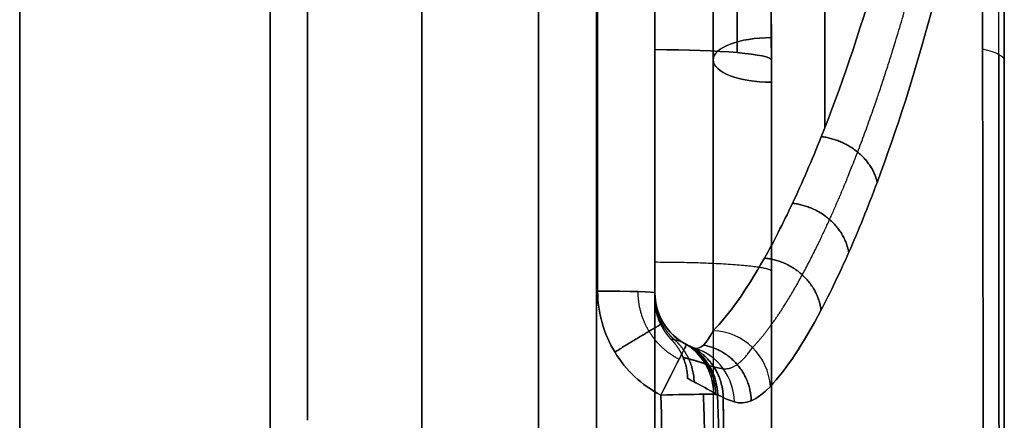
# Model space of a CAD drawing. Header units: millimetres. Extents: x -105 to 152, y -114 to 65.
# Tile 325 of 329: x 143.62 to 152.08, y 14.4 to 17.85. Entities that reach past the tile are written whole.
import ezdxf

# ---------------------------------------------------------------- set-up
doc = ezdxf.new("R2010")
doc.units = ezdxf.units.MM
doc.layers.add('Layer 01', color=18, linetype='Continuous', true_color=0x000000)

# ---------------------------------------------------------------- blocks, each defined once
blk = doc.blocks.new('Block 02')
at = {"layer": 'Layer 01'}
for p, q in [((143.6228, -35.6503), (143.6228, 35.6503)), ((149.076, 27.4015, -27.8579), (149.076, 15.5228, -27.8579)), ((149.076, 27.4015, 27.8579), (149.076, 15.5228, 27.8579)), ((147.076, 24.7672, 24.1712), (147.076, 14, 24.1712)), ((147.076, 24.7672, -24.1712), (147.076, 14, -24.1712)), ((149.576, 17.5, 7.2487), (149.576, 5.5433, 2.2961)), ((149.576, 17.5, -7.2487), (149.576, 5.5433, -2.2961)), ((150.076, 17.5, 11.2226), (150.076, 4.6168, 11.2226)), ((150.076, 17.5), (150.076, 6.4997)), ((150.076, 17.5, -6.7075), (150.076, 6.1785, -2.018)), ((150.076, 17.5, -11.2226), (150.076, 4.6168, -11.2226)), ((152.076, 17.5), (152.076, -17.5))]:
    blk.add_line(p, q, dxfattribs=at)
at = {"layer": 'Layer 01', "extrusion": (0, 0, -1)}
for centre, radius, start, end in [((-66.201, 17.5), 85.875, 165.372911, 180), ((-66.201, 17.5), 83.875, 168.102245, 180), ((-66.201, 17.5, 12.0082), 83.875, 173.025107, 180), ((-66.201, 17.5, -12.0082), 83.875, 173.025107, 180), ((-149.576, 15.5, 29.2587), 0.5, 294.16247, 0), ((-149.576, 15.5, 38.8634), 0.5, 298.40573, 0), ((-149.576, 15.5, -29.2587), 0.5, 294.16248, 0), ((-149.576, 15.5, -38.8634), 0.5, 298.40573, 0)]:
    blk.add_arc(centre, radius, start, end, dxfattribs=at)
at = {"layer": 'Layer 01', "extrusion": (-1, 2.33222e-16, 5.64488e-16)}
for centre, radius, start, end in [((0, 0, -145.7725), 35.6127, 90, 270), ((0, 0, -147.076), 34.6073, 113.86225, 151.16001)]:
    blk.add_arc(centre, radius, start, end, dxfattribs=at)
at = {"layer": 'Layer 01', "extrusion": (1, 2.16783e-31, -3.98619e-16)}
blk.add_arc((0, 0, 143.6228), 35.6503, 270, 90, dxfattribs=at)
at = {"layer": 'Layer 01', "extrusion": (-1, -4.15248e-14, 4.52987e-14)}
blk.add_arc((0, 0, -146.0935), 35.6071, 208.83999, 246.13775, dxfattribs=at)
at = {"layer": 'Layer 01', "extrusion": (-1, -3.29736e-14, -4.15115e-14)}
blk.add_arc((0, 0, -146.0935), 35.6071, 113.86225, 151.16001, dxfattribs=at)
at = {"layer": 'Layer 01', "extrusion": (1, 5.98603e-15, 8.39475e-14)}
blk.add_arc((0, -181.3591, 148.076), 199.3591, 81.203107, 85.993218, dxfattribs=at)
at = {"layer": 'Layer 01', "extrusion": (1, -8.75445e-16, 7.80251e-15)}
blk.add_arc((0, 181.3591, 148.076), 199.3591, 274.006782, 278.796893, dxfattribs=at)
at = {"layer": 'Layer 01', "extrusion": (-1, 2.33222e-16, 0)}
for centre, radius, start, end in [((0, -181.3591, -148.076), 199.3591, 94.006782, 98.796893), ((0, 181.3591, -147.076), 200.3591, 261.297549, 265.993218)]:
    blk.add_arc(centre, radius, start, end, dxfattribs=at)
at = {"layer": 'Layer 01', "extrusion": (1, 5.13835e-15, 7.74247e-14)}
blk.add_arc((0, -181.3591, 147.076), 200.3591, 81.297549, 85.993218, dxfattribs=at)
at = {"layer": 'Layer 01', "extrusion": (-1, -8.38947e-16, 7.53324e-15)}
blk.add_arc((0, 181.3591, -147.076), 200.3591, 261.297549, 265.993218, dxfattribs=at)
at = {"layer": 'Layer 01', "extrusion": (-1, -3.63578e-15, -7.76699e-15)}
blk.add_arc((0, 0, -147.076), 34.6073, 113.86225, 151.16001, dxfattribs=at)
at = {"layer": 'Layer 01', "extrusion": (-1, -4.80047e-15, 3.33636e-15)}
blk.add_arc((0, 0, -147.076), 34.6073, 208.83999, 246.13775, dxfattribs=at)
at = {"layer": 'Layer 01', "extrusion": (1, 5.90036e-15, -5.23923e-15)}
blk.add_arc((25, -28.5163, 149.076), 9.5, 96.79297, 180, dxfattribs=at)
at = {"layer": 'Layer 01', "extrusion": (1, -5.48618e-15, 4.16727e-15)}
blk.add_arc((25, 28.5163, 149.076), 9.5, 180, 263.20703, dxfattribs=at)
at = {"layer": 'Layer 01', "extrusion": (-1, -8.40592e-15, 1.95866e-15)}
blk.add_arc((-25, -28.5163, -149.576), 10, 10.71506, 83.20703, dxfattribs=at)
at = {"layer": 'Layer 01', "extrusion": (-1, 7.93124e-15, 1.45032e-15)}
blk.add_arc((-25, 28.5163, -149.576), 10, 276.79297, 349.28494, dxfattribs=at)
at = {"layer": 'Layer 01', "extrusion": (-1, 0, 0)}
for centre, radius, start, end in [((-25, -28.5163, -150.5355), 10, 36.09521, 83.20703), ((-25, 28.5163, -150.5355), 10, 276.79297, 323.90466), ((-12, 84.75, -149.076), 123.8135, 267.931973, 268.380129)]:
    blk.add_arc(centre, radius, start, end, dxfattribs=at)
at = {"layer": 'Layer 01', "extrusion": (-1, 1.11104e-14, -1.24931e-13)}
blk.add_arc((-12, 84.75, -148.5848), 124.3135, 264.794876, 268.380129, dxfattribs=at)
at = {"layer": 'Layer 01', "extrusion": (-1, 2.39714e-13, 4.08142e-12)}
blk.add_arc((-12, -84.75, -148.5848), 124.3135, 91.619871, 95.205124, dxfattribs=at)
at = {"layer": 'Layer 01', "extrusion": (-1, -7.42848e-17, 1.24577e-15)}
blk.add_arc((-12, 84.75, -149.076), 123.8135, 264.794876, 268.380129, dxfattribs=at)
at = {"layer": 'Layer 01', "extrusion": (-1, 1.47619e-14, 2.47559e-13)}
blk.add_arc((-12, -84.75, -149.076), 123.8135, 91.619871, 95.205124, dxfattribs=at)
at = {"layer": 'Layer 01', "extrusion": (-4.31489e-16, -0.92388, -0.382683)}
blk.add_arc((150.076, 0, -18.9419), 0.5, 90, 270, dxfattribs=at)
at = {"layer": 'Layer 01', "extrusion": (-7.8434e-19, -0.92388, 0.382683)}
blk.add_arc((150.076, 0, -18.9419), 0.5, 90.02501, 270, dxfattribs=at)
at = {"layer": 'Layer 01', "extrusion": (0, -0.996101, 0.088224)}
blk.add_arc((149.076, 17.7072, -16.0002), 1, 0, 90, dxfattribs=at)
at = {"layer": 'Layer 01', "extrusion": (1, -6.04609e-14, -8.60401e-13)}
blk.add_arc((0, -181.3591, 149.076), 199.3591, 84.938565, 85.993218, dxfattribs=at)
at = {"layer": 'Layer 01', "extrusion": (3.84415e-15, -0.996101, -0.088224)}
blk.add_arc((149.076, -17.7072, -16.0002), 1, 270, 0, dxfattribs=at)
at = {"layer": 'Layer 01', "extrusion": (1, 1.70558e-15, -2.15078e-14)}
blk.add_arc((0, 181.3591, 149.076), 199.3591, 274.006782, 275.061435, dxfattribs=at)
at = {"layer": 'Layer 01', "extrusion": (-1.57907e-13, 0.995913, -0.090323)}
blk.add_arc((-149.076, 20.1927, 15.7405), 3, 159.66216, 180, dxfattribs=at)
at = {"layer": 'Layer 01', "extrusion": (8.91936e-14, -0.995913, -0.090323)}
blk.add_arc((149.076, -20.1927, -15.7405), 3, 339.66216, 360, dxfattribs=at)
at = {"layer": 'Layer 01', "extrusion": (-1, 7.23259e-14, 8.13577e-13)}
blk.add_arc((0, -181.3591, -150.076), 198.3591, 94.006782, 95.061435, dxfattribs=at)
at = {"layer": 'Layer 01', "extrusion": (-1, 2.33223e-15, -2.94099e-14)}
blk.add_arc((0, 181.3591, -150.076), 198.3591, 264.938565, 265.993218, dxfattribs=at)
at = {"layer": 'Layer 01', "extrusion": (3.60523e-15, -0.9996, -0.028268)}
blk.add_arc((148.576, -39.4366, -14.3909), 0.5, 271, 0, dxfattribs=at)
at = {"layer": 'Layer 01', "extrusion": (-1.83616e-16, -0.9996, 0.028268)}
blk.add_arc((148.576, 39.4366, -14.3909), 0.5, 0, 89, dxfattribs=at)
at = {"layer": 'Layer 01'}
for centre, end in [((149.576, 15.5, -28.5163), 251.7933), ((149.576, 15.5, -30.0012), 240.45412), ((149.576, 15.5, -38.6992), 240.45412), ((149.576, 15.5, 28.5163), 251.7933)]:
    blk.add_arc(centre, 0.5, 180, end, dxfattribs=at)
at = {"layer": 'Layer 01', "extrusion": (6.24439e-15, -4.52926e-15, -1)}
blk.add_arc((-149.576, 15.5, -30.0012), 0.5, 299.54588, 360, dxfattribs=at)
at = {"layer": 'Layer 01', "extrusion": (2.91943e-14, 6.74915e-16, -1)}
blk.add_arc((-149.576, 15.5, -38.6992), 0.5, 299.54588, 0, dxfattribs=at)
at = {"layer": 'Layer 01', "extrusion": (-0.174846, -0.183061, 0.967428)}
blk.add_arc((98.024, 116.943, -3.1418), 0.5, 46.13951, 132.73833, dxfattribs=at)
at = {"layer": 'Layer 01', "extrusion": (0.174846, 0.183061, 0.967428)}
blk.add_arc((-98.024, -116.943, 3.1418), 0.5, 226.13951, 312.73833, dxfattribs=at)
at = {"layer": 'Layer 01', "extrusion": (0.889048, -0.457777, 0.005866)}
blk.add_arc((81.2541, -39.7643, 125.6558), 0.5, 271.53206, 0, dxfattribs=at)
at = {"layer": 'Layer 01', "extrusion": (0.889048, -0.457777, -0.005866)}
blk.add_arc((81.2541, 39.7643, 125.6558), 0.5, 360, 88.46794, dxfattribs=at)
at = {"layer": 'Layer 01', "extrusion": (0.103313, -0.058561, 0.992923)}
for centre, end in [((86.2434, -117.0195, 52.9708), 0), ((86.2434, -125.178, -15.2434), 360)]:
    blk.add_arc(centre, 0.5, 300.84926, end, dxfattribs=at)
at = {"layer": 'Layer 01', "extrusion": (-0.103313, 0.058561, 0.992923)}
for centre in [(-86.2434, 125.178, 15.2434), (-86.2434, 117.0195, -52.9708)]:
    blk.add_arc(centre, 0.5, 120.84926, 180, dxfattribs=at)
at = {"layer": 'Layer 01', "extrusion": (0.110948, -0.057128, 0.992183)}
blk.add_arc((81.2541, -120.0327, 54.4311), 0.5, 298.53707, 360, dxfattribs=at)
at = {"layer": 'Layer 01', "extrusion": (0.110948, -0.057128, -0.992183)}
blk.add_arc((81.2541, 120.0327, 54.4311), 0.5, 0, 61.46293, dxfattribs=at)
at = {"layer": 'Layer 01', "extrusion": (-0.137826, 0.045333, 0.989419)}
blk.add_arc((-60.4584, 139.9298, 8.3017), 0.5, 109.49455, 180, dxfattribs=at)
at = {"layer": 'Layer 01', "extrusion": (0.137826, -0.045333, 0.989419)}
blk.add_arc((60.4584, -139.9298, -8.3017), 0.5, 289.49455, 360, dxfattribs=at)
at = {"layer": 'Layer 01', "extrusion": (-0.017452, -0.021086, 0.999625)}
blk.add_arc((105.5588, 105.2267, -41.9225), 0.5, 41.21517, 89.79561, dxfattribs=at)
at = {"layer": 'Layer 01', "extrusion": (0.017452, 0.021086, 0.999625)}
blk.add_arc((-105.5588, -105.2267, 41.9225), 0.5, 221.21517, 269.79561, dxfattribs=at)
at = {"layer": 'Layer 01', "extrusion": (0.028127, -0.999392, -0.02059)}
blk.add_arc((149.4703, -39.2326, -9.6043), 0.5, 271.0336, 6.29536, dxfattribs=at)
at = {"layer": 'Layer 01', "extrusion": (0.028127, -0.999392, 0.02059)}
blk.add_arc((149.4703, 39.2326, -9.6043), 0.5, 353.70464, 88.9664, dxfattribs=at)
at = {"layer": 'Layer 01'}
for points, degree in [([(150.0758, 17.6913, -6.7868), (150.0647, 22.5768, -8.8104), (149.6264, 27.4597, -10.8334), (148.7637, 32.2793, -12.8306)], 3), ([(148.7637, 32.2793, 12.8306), (149.6264, 27.4596, 10.8334), (150.0647, 22.5768, 8.8104), (150.076, 17.6913, 6.7868)], 3), ([(150.076, 17.5, 7.7899), (150.076, 22.3194, 9.7862), (149.6604, 27.1373, 11.7814), (148.8314, 31.8957, 13.7517)], 3), ([(148.8314, 31.8957, -13.7517), (149.6604, 27.1373, -11.7814), (150.076, 22.3194, -9.7862), (150.076, 17.5, -7.7899)], 3), ([(149.076, 17.5882, -17.2226), (149.076, 21.9309, -16.838), (148.7402, 26.2306, -16.3138), (148.076, 30.4884, -15.6549)], 3), ([(149.076, 17.5882, 17.2226), (149.076, 21.9309, 16.838), (148.7402, 26.2306, 16.3138), (148.076, 30.4884, 15.6549)], 3), ([(149.064, 30.4904, -14.6666), (149.7362, 26.2026, -15.3223), (150.076, 21.8729, -15.8438), (150.076, 17.5, -16.2265)], 3), ([(150.076, 17.5, 16.2265), (150.076, 21.8729, 15.8438), (149.7362, 26.2026, 15.3223), (149.064, 30.4904, 14.6666)], 3), ([(152.076, 17.5, 18.6884), (152.076, 18.912, 18.5649), (152.0412, 20.3258, 18.5169), (151.9712, 21.7412, 18.5429)], 3), ([(151.9712, 21.7412, -18.5429), (152.0412, 20.3258, -18.5169), (152.076, 18.912, -18.5649), (152.076, 17.5, -18.6884)], 3), ([(151.858, 19.7606, 19.6014), (151.8772, 19.0375, 19.6239), (151.8875, 18.3153, 19.6656), (151.889, 17.5942, 19.7269)], 3), ([(151.889, 17.5942, -19.7269), (151.8875, 18.3153, -19.6656), (151.8772, 19.0375, -19.6239), (151.858, 19.7606, -19.6014)], 3), ([(150.076, 17.5, -6.7075), (150.076, 17.5638, -6.734), (150.076, 17.6276, -6.7604), (150.0758, 17.6913, -6.7868)], 3), ([(150.076, 17.5, 7.7899), (150.076, 17.5, 12.0082), (150.076, 17.5, 16.2265)], 2), ([(150.076, 17.5, 6.7075), (150.076, 11.8393, 4.3628), (150.076, 6.1785, 2.018)], 2), ([(150.076, 17.5, -6.7075), (150.076, 17.5), (150.076, 17.5, 6.7075)], 2), ([(150.076, 6.1785, -2.018), (150.076, 11.8393, -4.3628), (150.076, 17.5, -6.7075)], 2), ([(150.076, 17.5, -16.2265), (150.076, 17.5, -12.0082), (150.076, 17.5, -7.7899)], 2), ([(152.076, 17.5, 18.6884), (152.076, 17.5), (152.076, 17.5, -18.6884)], 2), ([(150.076, 5.7958, 2.9419), (150.076, 11.5522, 5.3263), (150.076, 17.3087, 7.7107)], 2), ([(150.076, 17.3087, -7.7107), (150.076, 11.5522, -5.3263), (150.076, 5.7958, -2.9419)], 2), ([(149.076, 15.5, -28.5163), (149.076, 15.5, -29.2587), (149.076, 15.5, -30.0012)], 2), ([(149.076, 15.5, -38.6992), (149.076, 15.5, -38.8566), (149.076, 15.5, -39.0141)], 2), ([(149.076, 15.5, 30.0012), (149.076, 15.5, 29.2587), (149.076, 15.5, 28.5163)], 2), ([(149.076, 15.5, 39.0141), (149.076, 15.5, 38.8566), (149.076, 15.5, 38.6992)], 2), ([(149.4198, 15.025, -28.5163), (149.4653, 15.0101, -27.8924), (149.518, 15.0585, -27.2692), (149.576, 15.1744, -26.657)], 3), ([(149.576, 15.1744, 26.657), (149.518, 15.0585, 27.2691), (149.4653, 15.0101, 27.8925), (149.4198, 15.025, 28.5163)], 3), ([(149.3295, 15.065, 38.6992), (149.3352, 15.0618, 38.8083), (149.3411, 15.0586, 38.9174), (149.3472, 15.0555, 39.0265)], 3), ([(149.3472, 15.0555, -39.0265), (149.3411, 15.0586, -38.9174), (149.3352, 15.0618, -38.8083), (149.3295, 15.065, -38.6992)], 3), ([(149.6151, 14.6238, 38.9717), (149.603, 14.6301, 38.8639), (149.5914, 14.6365, 38.7561), (149.5802, 14.6429, 38.6482)], 3), ([(149.5802, 14.6429, 30.0521), (149.6312, 14.6136, 29.5621), (149.6907, 14.5855, 29.073), (149.7587, 14.5629, 28.5847)], 3), ([(149.7587, 14.5629, -28.5847), (149.6907, 14.5855, -29.073), (149.6312, 14.6136, -29.5621), (149.5802, 14.6429, -30.0521)], 3), ([(149.5802, 14.6429, -38.6482), (149.5914, 14.6365, -38.7561), (149.603, 14.6301, -38.8639), (149.6151, 14.6238, -38.9717)], 3), ([(149.7587, 14.5629, 28.5847), (149.8493, 14.5327, 27.9344), (149.9526, 14.5741, 27.2912), (150.0675, 14.696, 26.6553)], 3), ([(150.0675, 14.696, -26.6553), (149.9526, 14.5741, -27.2912), (149.8493, 14.5327, -27.9344), (149.7587, 14.5629, -28.5847)], 3), ([(149.127, 14.6215, -39.5264), (149.1515, 13.7478, -39.5444), (149.1728, 12.874, -39.5532), (149.1911, 12, -39.5529)], 3), ([(149.1911, 12, 39.5529), (149.1728, 12.874, 39.5532), (149.1515, 13.7478, 39.5444), (149.127, 14.6215, 39.5264)], 3), ([(149.6151, 14.6238, -38.9717), (149.6396, 13.7528, -38.9894), (149.6609, 12.8817, -38.9981), (149.6792, 12.0104, -38.9978)], 3), ([(149.6792, 12.0104, 38.9978), (149.6609, 12.8817, 38.9981), (149.6396, 13.7528, 38.9894), (149.6151, 14.6238, 38.9717)], 3)]:
    blk.add_open_spline(points, degree=degree, dxfattribs=at)
at = {"layer": 'Layer 01', "extrusion": (-5.34424e-13, 0.382683, -0.92388)}
blk.add_open_spline([(148.7967, 31.9021, 13.7555), (149.2215, 29.4977, 12.7596), (149.5414, 27.0705, 11.7542), (149.9686, 22.197, 9.7355), (150.076, 19.7509, 8.7223), (150.076, 17.3087, 7.7107)], degree=3, knots=[0, 0, 0, 0, 8.015467, 8.015467, 16.030935, 16.030935, 16.030935, 16.030935], dxfattribs=at)
at = {"layer": 'Layer 01', "extrusion": (-6.02435e-12, -0.382683, -0.92388)}
blk.add_open_spline([(148.7967, 31.9021, -13.7555), (149.2215, 29.4977, -12.7596), (149.5414, 27.0705, -11.7542), (149.9686, 22.197, -9.7355), (150.076, 19.7509, -8.7223), (150.076, 17.3087, -7.7107)], degree=3, knots=[0, 0, 0, 0, 8.015467, 8.015467, 16.030933, 16.030933, 16.030933, 16.030933], dxfattribs=at)
at = {"layer": 'Layer 01'}
for points, weights in [([(149.7831, 17.5624, -16.9309), (149.7815, 21.9313, -16.5456), (149.4414, 26.2554, -16.0204), (148.7665, 30.5506, -15.3573)], [0.853553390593, 0.85436634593, 0.855772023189, 0.857715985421]), ([(148.7665, 30.5506, 15.3573), (149.4414, 26.2554, 16.0204), (149.7815, 21.9313, 16.5456), (149.7831, 17.5624, 16.9309)], [0.857715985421, 0.855772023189, 0.85436634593, 0.853553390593]), ([(152.0289, 17.5478, 19.216), (152.0281, 18.5759, 19.1274), (152.0089, 19.601, 19.079), (151.9718, 20.6232, 19.0691)], [0.992145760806, 0.992103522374, 0.992087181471, 0.992096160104]), ([(152.0289, 17.5478, -19.216), (152.0281, 18.5759, -19.1274), (152.0089, 19.601, -19.079), (151.9718, 20.6231, -19.0691)], [0.992145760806, 0.992103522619, 0.99208718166, 0.992096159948]), ([(149.6624, 14.8487, 28.5581), (149.7387, 14.8369, 27.9159), (149.8241, 14.8979, 27.2898), (149.9137, 15.0295, 26.6906)], [0.908307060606, 0.895662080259, 0.881115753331, 0.863889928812]), ([(149.6624, 14.8487, -28.5581), (149.7387, 14.8369, -27.9159), (149.8241, 14.8979, -27.2898), (149.9137, 15.0295, -26.6906)], [0.908307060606, 0.895662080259, 0.881115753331, 0.863889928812]), ([(149.5404, 14.877, 38.9947), (149.5301, 14.8804, 38.8867), (149.5202, 14.8839, 38.7784), (149.5105, 14.8875, 38.6699)], [0.929785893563, 0.931545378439, 0.933233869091, 0.934853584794]), ([(149.5105, 14.8875, 30.0305), (149.5545, 14.8709, 29.5345), (149.6056, 14.8567, 29.0421), (149.6624, 14.8487, 28.5581)], [0.934853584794, 0.927493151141, 0.918731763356, 0.908307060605]), ([(149.5105, 14.8875, -30.0305), (149.5545, 14.8709, -29.5345), (149.6056, 14.8567, -29.0421), (149.6624, 14.8487, -28.5581)], [0.934853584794, 0.927493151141, 0.918731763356, 0.908307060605]), ([(149.5404, 14.877, -38.9947), (149.5301, 14.8804, -38.8867), (149.5202, 14.8839, -38.7784), (149.5105, 14.8875, -38.6699)], [0.929785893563, 0.931545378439, 0.933233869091, 0.934853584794]), ([(149.5577, 12.0078, -39.3832), (149.5394, 12.8814, -39.3835), (149.518, 13.7548, -39.3746), (149.4933, 14.6283, -39.3567)], [0.836700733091, 0.836735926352, 0.836819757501, 0.836952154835]), ([(149.4933, 14.6283, 39.3567), (149.518, 13.7548, 39.3746), (149.5394, 12.8814, 39.3835), (149.5577, 12.0078, 39.3832)], [0.836952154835, 0.836819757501, 0.836735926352, 0.836700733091])]:
    blk.add_rational_spline(points, weights, degree=3, dxfattribs=at)
at = {"layer": 'Layer 01', "extrusion": (1, 4.78554e-15, 6.83201e-14)}
blk.add_rational_spline([(148.576, 13.9301, 17.5127), (148.576, 20.3494, 17.0631), (148.576, 26.7263, 16.2004)], [0.999998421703, 0.99932413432, 0.999690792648], degree=2, dxfattribs=at)
at = {"layer": 'Layer 01', "extrusion": (-1, 0, 0)}
blk.add_rational_spline([(148.576, 26.7263, -16.2004), (148.576, 20.3494, -17.0631), (148.576, 13.9301, -17.5127)], [0.999690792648, 0.99932413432, 0.999998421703], degree=2, dxfattribs=at)
at = {"layer": 'Layer 01'}
for points, knots in [([(151.3897, 19.9931, 19.86), (151.3315, 19.68, 20.0411), (151.2676, 19.3782, 20.2383), (151.1307, 18.7967, 20.6645), (151.0572, 18.5158, 20.895), (150.8295, 17.7209, 21.622), (150.6681, 17.2514, 22.155), (150.422, 16.634, 23.0266), (150.339, 16.4419, 23.3309), (150.1749, 16.0924, 23.9575), (150.0945, 15.9356, 24.2779), (149.8595, 15.5181, 25.2604), (149.7115, 15.3094, 25.9434), (149.576, 15.1744, 26.657)], [0, 0, 0, 0, 1.099354, 1.099354, 2.198708, 2.198708, 4.397415, 4.397415, 5.496769, 5.496769, 6.596123, 6.596123, 8.794831, 8.794831, 8.794831, 8.794831]), ([(149.576, 15.1744, -26.657), (149.7115, 15.3094, -25.9434), (149.8595, 15.5181, -25.2604), (150.0945, 15.9356, -24.2779), (150.1749, 16.0924, -23.9575), (150.339, 16.4419, -23.3309), (150.422, 16.634, -23.0266), (150.6681, 17.2514, -22.155), (150.8295, 17.7209, -21.622), (151.0572, 18.5158, -20.895), (151.1307, 18.7967, -20.6645), (151.2676, 19.3782, -20.2383), (151.3315, 19.68, -20.0411), (151.3897, 19.9931, -19.86)], [0, 0, 0, 0, 2.198708, 2.198708, 3.298062, 3.298062, 4.397415, 4.397415, 6.596123, 6.596123, 7.695477, 7.695477, 8.794831, 8.794831, 8.794831, 8.794831]), ([(150.0675, 14.696, 26.6553), (150.2018, 14.8385, 25.9119), (150.3486, 15.0589, 25.2009), (150.5814, 15.4997, 24.1788), (150.661, 15.6651, 23.8456), (150.8234, 16.0339, 23.1943), (150.9056, 16.2364, 22.8784), (151.1486, 16.8868, 21.9739), (151.3078, 17.3807, 21.4218), (151.5319, 18.2153, 20.6695), (151.6041, 18.5099, 20.4313), (151.7385, 19.1185, 19.9913), (151.801, 19.4339, 19.788), (151.858, 19.7606, 19.6014)], [0, 0, 0, 0, 2.287094, 2.287094, 3.430641, 3.430641, 4.574188, 4.574188, 6.861282, 6.861282, 8.004829, 8.004829, 9.148376, 9.148376, 9.148376, 9.148376]), ([(151.858, 19.7606, -19.6014), (151.801, 19.4339, -19.788), (151.7385, 19.1185, -19.9913), (151.6041, 18.5099, -20.4313), (151.5319, 18.2153, -20.6695), (151.3078, 17.3807, -21.4218), (151.1486, 16.8868, -21.9739), (150.9056, 16.2364, -22.8784), (150.8234, 16.0339, -23.1943), (150.661, 15.6651, -23.8456), (150.5814, 15.4997, -24.1788), (150.3486, 15.0589, -25.2009), (150.2018, 14.8385, -25.9119), (150.0675, 14.696, -26.6553)], [0, 0, 0, 0, 1.143547, 1.143547, 2.287094, 2.287094, 4.574188, 4.574188, 5.717735, 5.717735, 6.861282, 6.861282, 9.148376, 9.148376, 9.148376, 9.148376]), ([(151.889, 17.5942, 19.7269), (151.8952, 14.6665, 19.9756), (151.8997, 11.7328, 20.1622), (151.9057, 5.8666, 20.4107), (151.9072, 2.9334, 20.4727), (151.9072, 0, 20.4727)], [-17.616581, -17.616581, -17.616581, -17.616581, -8.808291, -8.808291, 0, 0, 0, 0]), ([(151.889, -17.5942, -19.7269), (151.8952, -14.6666, -19.9756), (151.8997, -11.733, -20.1622), (151.9057, -5.867, -20.4106), (151.9087, -0.0007, -20.5347), (151.9057, 5.866, -20.4107), (151.8997, 11.7331, -20.1622), (151.8952, 14.6666, -19.9756), (151.889, 17.5942, -19.7269)], [-35.234475, -35.234475, -35.234475, -35.234475, -26.425856, -26.425856, -17.617237, -8.808619, -8.808619, 0, 0, 0, 0]), ([(148.5848, 15.5141, -39.5138), (148.5848, 15.3295, -39.519), (148.6364, 15.1471, -39.5228), (148.7783, 14.9135, -39.526), (148.8368, 14.8415, -39.5266), (148.9706, 14.7165, -39.5271), (149.0449, 14.6639, -39.5269), (149.127, 14.6215, -39.5264)], [-1.106965, -1.106965, -1.106965, -1.106965, -0.553482, -0.553482, -0.276741, -0.276741, 0, 0, 0, 0]), ([(149.127, 14.6215, 39.5264), (149.0449, 14.6639, 39.5269), (148.9706, 14.7165, 39.5271), (148.8368, 14.8415, 39.5266), (148.7783, 14.9135, 39.526), (148.6364, 15.1471, 39.5228), (148.5848, 15.3295, 39.519), (148.5848, 15.5141, 39.5138)], [-1.106965, -1.106965, -1.106965, -1.106965, -0.830224, -0.830224, -0.553482, -0.553482, 0, 0, 0, 0]), ([(149.076, 15.5, -39.0141), (149.076, 15.408, -39.0193), (149.1019, 15.3171, -39.0231), (149.1966, 15.1619, -39.0272), (149.2652, 15.0976, -39.0276), (149.3472, 15.0555, -39.0265)], [0, 0, 0, 0, 0.2773694, 0.2773694, 0.5547389, 0.5547389, 0.5547389, 0.5547389]), ([(149.3472, 15.0555, 39.0265), (149.2652, 15.0976, 39.0276), (149.1966, 15.1619, 39.0272), (149.1019, 15.3171, 39.0231), (149.076, 15.408, 39.0193), (149.076, 15.5, 39.0141)], [0, 0, 0, 0, 0.2773694, 0.2773694, 0.5547389, 0.5547389, 0.5547389, 0.5547389]), ([(149.3295, 15.065, 30.0012), (149.2922, 15.0862, 30.7254), (149.2639, 15.0927, 31.4499), (149.2262, 15.0991, 32.8995), (149.2167, 15.0988, 33.6245), (149.2167, 15.0988, 35.0751), (149.2262, 15.0991, 35.8003), (149.2639, 15.0927, 37.2502), (149.2922, 15.0862, 37.9751), (149.3295, 15.065, 38.6992)], [0, 0, 0, 0, 2.175708, 2.175708, 4.351416, 4.351416, 6.527124, 6.527124, 8.702832, 8.702832, 8.702832, 8.702832]), ([(149.3295, 15.065, -38.6992), (149.2922, 15.0862, -37.975), (149.2639, 15.0927, -37.2504), (149.2262, 15.0991, -35.8009), (149.2167, 15.0988, -35.0758), (149.2167, 15.0988, -33.6252), (149.2262, 15.0991, -32.9), (149.2639, 15.0927, -31.4501), (149.2922, 15.0862, -30.7253), (149.3295, 15.065, -30.0012)], [0, 0, 0, 0, 2.175708, 2.175708, 4.351416, 4.351416, 6.527124, 6.527124, 8.702832, 8.702832, 8.702832, 8.702832]), ([(149.3295, 15.065, -30.0012), (149.3379, 15.0602, -29.8387), (149.3469, 15.0555, -29.6763), (149.3562, 15.0509, -29.5139), (149.3755, 15.0415, -29.1813), (149.3967, 15.0326, -28.8487), (149.4198, 15.025, -28.5163)], [-1.488214, -1.488214, -1.488214, -1.488214, -1.000036, -1.000036, -1.000036, 0, 0, 0, 0]), ([(149.4198, 15.025, 28.5163), (149.4085, 15.0288, 28.6786), (149.3977, 15.0328, 28.8409), (149.3873, 15.037, 29.0032), (149.3661, 15.0456, 29.3358), (149.3468, 15.0552, 29.6684), (149.3295, 15.065, 30.0012)], [-1.488213, -1.488213, -1.488213, -1.488213, -1.000031, -1.000031, -1.000031, 0, 0, 0, 0]), ([(149.5802, 14.6429, 38.6482), (149.5059, 14.6855, 37.9351), (149.4502, 14.7144, 37.2196), (149.3759, 14.7541, 35.7859), (149.3573, 14.7641, 35.0685), (149.3573, 14.7641, 33.6326), (149.3759, 14.7541, 32.9145), (149.4502, 14.7144, 31.4806), (149.5059, 14.6855, 30.7653), (149.5802, 14.6429, 30.0521)], [0, 0, 0, 0, 2.154336, 2.154336, 4.308673, 4.308673, 6.463009, 6.463009, 8.617345, 8.617345, 8.617345, 8.617345]), ([(149.5802, 14.6429, -30.0521), (149.5059, 14.6855, -30.7655), (149.4503, 14.7144, -31.4804), (149.3759, 14.754, -32.9129), (149.3573, 14.7641, -33.6311), (149.3573, 14.7641, -35.0674), (149.3758, 14.7541, -35.785), (149.4502, 14.7145, -37.2192), (149.5059, 14.6855, -37.9348), (149.5802, 14.6429, -38.6482)], [0, 0, 0, 0, 2.154336, 2.154336, 4.308673, 4.308673, 6.463009, 6.463009, 8.617345, 8.617345, 8.617345, 8.617345])]:
    blk.add_open_spline(points, degree=3, knots=knots, dxfattribs=at)
for points, weights, knots in [([(149.9137, 15.0295, 26.6906), (150.045, 15.1637, 25.9731), (150.1888, 15.3723, 25.2831), (150.4178, 15.7938, 24.2866), (150.4961, 15.9519, 23.962), (150.6558, 16.3052, 23.3266), (150.7367, 16.4995, 23.0179), (150.9757, 17.1236, 22.1349), (151.133, 17.5998, 21.5925), (151.3552, 18.4096, 20.8513), (151.4268, 18.6955, 20.6167), (151.5598, 19.2854, 20.1841), (151.6216, 19.591, 19.9843), (151.678, 19.9079, 19.8008)], [0.863889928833, 0.866673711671, 0.869938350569, 0.875289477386, 0.877149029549, 0.880975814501, 0.88293186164, 0.888755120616, 0.892616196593, 0.898087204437, 0.899859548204, 0.903164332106, 0.904708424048, 0.906125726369], [0, 0, 0, 0, 2.287091, 2.287091, 3.430636, 3.430636, 4.574182, 4.574182, 6.861273, 6.861273, 8.004818, 8.004818, 9.148364, 9.148364, 9.148364, 9.148364]), ([(149.9137, 15.0295, -26.6906), (150.045, 15.1637, -25.9731), (150.1888, 15.3723, -25.2831), (150.4178, 15.7938, -24.2866), (150.4961, 15.9519, -23.962), (150.6558, 16.3052, -23.3266), (150.7367, 16.4995, -23.0179), (150.9757, 17.1236, -22.1349), (151.133, 17.5998, -21.5925), (151.3552, 18.4096, -20.8513), (151.4268, 18.6955, -20.6167), (151.5598, 19.2854, -20.1841), (151.6216, 19.591, -19.9843), (151.678, 19.9079, -19.8008)], [0.863889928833, 0.866673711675, 0.869938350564, 0.875289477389, 0.877149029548, 0.880975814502, 0.882931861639, 0.888755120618, 0.892616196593, 0.898087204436, 0.899859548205, 0.903164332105, 0.904708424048, 0.906125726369], [0, 0, 0, 0, 2.287091, 2.287091, 3.430636, 3.430636, 4.574182, 4.574182, 6.861273, 6.861273, 8.004818, 8.004818, 9.148364, 9.148364, 9.148364, 9.148364]), ([(152.0289, -17.5478, 19.2159), (152.0321, -11.7001, 19.7287), (152.0335, -5.8485, 19.9837), (152.0335, 5.8485, 19.9837), (152.0321, 11.7001, 19.7287), (152.0289, 17.5478, 19.2159)], [0.992145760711, 0.992668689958, 0.9929144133, 0.9929144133, 0.992668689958, 0.992145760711], [0, 0, 0, 0, 17.620546, 17.620546, 35.241093, 35.241093, 35.241093, 35.241093]), ([(152.0289, 17.5478, -19.2159), (152.0321, 11.7001, -19.7287), (152.0335, 5.8485, -19.9837), (152.0335, -5.8485, -19.9837), (152.0321, -11.7001, -19.7287), (152.0289, -17.5478, -19.2159)], [0.992145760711, 0.992668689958, 0.9929144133, 0.9929144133, 0.992668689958, 0.992145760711], [0, 0, 0, 0, 17.620546, 17.620546, 35.241093, 35.241093, 35.241093, 35.241093]), ([(149.284, 14.9284, -39.3755), (149.1784, 14.9827, -39.3762), (149.0877, 15.0674, -39.3758), (148.9647, 15.2706, -39.3721), (148.9316, 15.3904, -39.3688), (148.9325, 15.5099, -39.3645)], [0.85824859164, 0.858542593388, 0.858618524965, 0.858121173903, 0.857539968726, 0.856625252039], [0, 0, 0, 0, 0.555995, 0.555995, 1.111991, 1.111991, 1.111991, 1.111991]), ([(149.284, 14.9284, 39.3755), (149.1784, 14.9827, 39.3762), (149.0877, 15.0674, 39.3758), (148.9647, 15.2706, 39.3721), (148.9316, 15.3904, 39.3688), (148.9325, 15.5099, 39.3645)], [0.85824859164, 0.858542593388, 0.858618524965, 0.858121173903, 0.857539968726, 0.856625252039], [0, 0, 0, 0, 0.555995, 0.555995, 1.111991, 1.111991, 1.111991, 1.111991]), ([(149.146, 15.2449, -30.0012), (149.134, 15.2652, -30.7029), (149.1255, 15.2672, -31.438), (149.1145, 15.2647, -32.8888), (149.1118, 15.2608, -33.6234), (149.1118, 15.2608, -35.0764), (149.1145, 15.2647, -35.8111), (149.1255, 15.2672, -37.262), (149.134, 15.2652, -37.9973), (149.146, 15.2449, -38.6992)], [0.867025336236, 0.89078613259, 0.906709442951, 0.927612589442, 0.932552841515, 0.932555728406, 0.927617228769, 0.906714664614, 0.890790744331, 0.867025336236], [0, 0, 0, 0, 2.176285, 2.176285, 4.35257, 4.35257, 6.528854, 6.528854, 8.705139, 8.705139, 8.705139, 8.705139]), ([(149.146, 15.2449, 30.0012), (149.134, 15.2652, 30.7029), (149.1255, 15.2672, 31.438), (149.1145, 15.2647, 32.8888), (149.1118, 15.2608, 33.6234), (149.1118, 15.2608, 35.0764), (149.1145, 15.2647, 35.8111), (149.1255, 15.2672, 37.262), (149.134, 15.2652, 37.9973), (149.146, 15.2449, 38.6992)], [0.867025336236, 0.890786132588, 0.906709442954, 0.92761258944, 0.932552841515, 0.932555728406, 0.927617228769, 0.906714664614, 0.890790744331, 0.867025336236], [0, 0, 0, 0, 2.176285, 2.176285, 4.35257, 4.35257, 6.528854, 6.528854, 8.705139, 8.705139, 8.705139, 8.705139]), ([(149.5105, 14.8875, 38.6699), (149.4475, 14.9111, 37.9582), (149.3989, 14.9242, 37.234), (149.3347, 14.9411, 35.7934), (149.3184, 14.9447, 35.0697), (149.3185, 14.9447, 33.6287), (149.3348, 14.941, 32.9045), (149.3989, 14.9242, 31.4656), (149.4475, 14.9111, 30.7423), (149.5105, 14.8875, 30.0305)], [0.934853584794, 0.94573673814, 0.953387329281, 0.963466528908, 0.965891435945, 0.965887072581, 0.963453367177, 0.953378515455, 0.945737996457, 0.934853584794], [0, 0, 0, 0, 2.175709, 2.175709, 4.351417, 4.351417, 6.527126, 6.527126, 8.702834, 8.702834, 8.702834, 8.702834]), ([(149.5105, 14.8875, -38.6699), (149.4475, 14.9111, -37.9582), (149.3989, 14.9242, -37.234), (149.3347, 14.9411, -35.7934), (149.3184, 14.9447, -35.0697), (149.3185, 14.9447, -33.6287), (149.3348, 14.941, -32.9045), (149.3989, 14.9242, -31.4656), (149.4475, 14.9111, -30.7423), (149.5105, 14.8875, -30.0305)], [0.934853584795, 0.94573673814, 0.953387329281, 0.963466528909, 0.965891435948, 0.965887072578, 0.963453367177, 0.953378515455, 0.945737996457, 0.934853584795], [0, 0, 0, 0, 2.175709, 2.175709, 4.351417, 4.351417, 6.527126, 6.527126, 8.702834, 8.702834, 8.702834, 8.702834])]:
    blk.add_rational_spline(points, weights, degree=3, knots=knots, dxfattribs=at)
at = {"layer": 'Layer 01', "extrusion": (-0.000218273, -0.382683, 0.92388)}
blk.add_open_spline([(150.076, 17.6913, 6.7868), (150.076, 17.6276, 6.7604), (150.076, 17.5638, 6.734), (150.076, 17.5, 6.7075)], degree=3, dxfattribs=at)
at = {"layer": 'Layer 01', "extrusion": (1, -3.00328e-07, 7.25056e-07)}
blk.add_open_spline([(150.076, 17.3087, 7.7107), (150.076, 17.3724, 7.7371), (150.076, 17.4362, 7.7635), (150.076, 17.5, 7.7899)], degree=3, dxfattribs=at)
at = {"layer": 'Layer 01', "extrusion": (-1, -2.25246e-07, -5.43792e-07)}
blk.add_open_spline([(150.076, 17.5, -7.7899), (150.076, 17.4362, -7.7635), (150.076, 17.3724, -7.7371), (150.076, 17.3087, -7.7107)], degree=3, dxfattribs=at)
at = {"layer": 'Layer 01', "extrusion": (1, 1.77299e-13, 2.53119e-12)}
blk.add_rational_spline([(150.076, 17.5, 16.2265), (150.076, 15.6815, 16.3876), (150.076, 13.8603, 16.5152)], [0.999994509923, 0.999952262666, 0.999994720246], degree=2, dxfattribs=at)
at = {"layer": 'Layer 01', "extrusion": (-1, 7.46196e-14, -8.425e-13)}
blk.add_rational_spline([(150.076, 13.8603, -16.5152), (150.076, 15.6815, -16.3876), (150.076, 17.5, -16.2265)], [0.999994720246, 0.999952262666, 0.999994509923], degree=2, dxfattribs=at)
at = {"layer": 'Layer 01', "extrusion": (-1, 8.12049e-16, 4.04136e-14)}
blk.add_open_spline([(152.076, 17.5, -18.6884), (152.076, 11.6667, -19.2175), (152.076, 0, -19.7434), (152.076, -11.6667, -19.2175), (152.076, -17.5, -18.6884)], degree=3, dxfattribs=at)
at = {"layer": 'Layer 01', "extrusion": (1, -2.18785e-29, -2.69424e-14)}
blk.add_open_spline([(152.076, -17.5, 18.6884), (152.076, -11.6667, 19.2175), (152.076, 0, 19.7434), (152.076, 11.6667, 19.2175), (152.076, 17.5, 18.6884)], degree=3, dxfattribs=at)
at = {"layer": 'Layer 01', "extrusion": (-0.214252, -0.564892, 0.796864)}
blk.add_rational_spline([(150.9849, 16.4486, 22.5833), (150.9099, 16.7905, 22.8055), (150.5049, 16.8419, 22.733)], [1.00000002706, 0.769745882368, 1], degree=2, dxfattribs=at)
at = {"layer": 'Layer 01', "extrusion": (0.214252, 0.564892, 0.796864)}
blk.add_rational_spline([(150.5049, 16.8419, -22.733), (150.9099, 16.7905, -22.8055), (150.9849, 16.4486, -22.5833)], [1, 0.769745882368, 1.00000002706], degree=2, dxfattribs=at)
at = {"layer": 'Layer 01', "extrusion": (-0.212733, -0.47627, 0.853177)}
blk.add_rational_spline([(150.7406, 15.8458, 23.5265), (150.6778, 16.2238, 23.7219), (150.2575, 16.2684, 23.642)], [1.00000164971, 0.758124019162, 1], degree=2, dxfattribs=at)
at = {"layer": 'Layer 01', "extrusion": (0.212733, 0.47627, 0.853177)}
blk.add_rational_spline([(150.2575, 16.2684, -23.642), (150.6778, 16.2238, -23.7219), (150.7406, 15.8458, -23.5265)], [1, 0.758124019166, 1.0000016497], degree=2, dxfattribs=at)
at = {"layer": 'Layer 01', "extrusion": (-3.26066e-15, 0.996869, -0.079075)}
blk.add_rational_spline([(149.076, 15.7644, 17.3757), (150.076, 15.7644, 17.3757), (150.076, 15.6853, 16.3789)], [0.999973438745, 0.707087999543, 0.999973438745], degree=2, dxfattribs=at)
at = {"layer": 'Layer 01', "extrusion": (3.54159e-15, -0.996869, -0.079075)}
blk.add_rational_spline([(149.076, 15.7644, -17.3757), (150.076, 15.7644, -17.3757), (150.076, 15.6853, -16.3789)], [0.999973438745, 0.707087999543, 0.999973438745], degree=2, dxfattribs=at)
at = {"layer": 'Layer 01', "extrusion": (-0.205181, -0.382891, 0.900719)}
blk.add_rational_spline([(150.5025, 15.3504, 24.525), (150.452, 15.7613, 24.6882), (150.0165, 15.797, 24.6041)], [1.00000000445, 0.747011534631, 1], degree=2, dxfattribs=at)
at = {"layer": 'Layer 01', "extrusion": (0.205181, 0.382891, 0.900719)}
blk.add_rational_spline([(150.0165, 15.797, -24.6041), (150.452, 15.7613, -24.6882), (150.5025, 15.3504, -24.525)], [1, 0.747011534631, 1.00000000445], degree=2, dxfattribs=at)
at = {"layer": 'Layer 01', "extrusion": (1, -5.31592e-13, -3.25695e-28)}
blk.add_open_spline([(149.076, 15.5, -30.0012), (149.076, 15.5, -30.726), (149.076, 15.4842, -31.4507), (149.076, 15.4573, -32.9002), (149.076, 15.4465, -33.625), (149.076, 15.4465, -35.0748), (149.076, 15.4573, -35.7997), (149.076, 15.4842, -37.2494), (149.076, 15.5, -37.9742), (149.076, 15.5, -38.6992)], degree=3, knots=[0, 0, 0, 0, 2.174751, 2.174751, 4.349503, 4.349503, 6.524254, 6.524254, 8.699005, 8.699005, 8.699005, 8.699005], dxfattribs=at)
at = {"layer": 'Layer 01', "extrusion": (1, 0, 0)}
blk.add_open_spline([(149.076, 15.5, 38.6992), (149.076, 15.5, 37.9742), (149.076, 15.4842, 37.2494), (149.076, 15.4573, 35.7999), (149.076, 15.4465, 35.075), (149.076, 15.4465, 33.6253), (149.076, 15.4573, 32.9004), (149.076, 15.4842, 31.4509), (149.076, 15.5, 30.7261), (149.076, 15.5, 30.0012)], degree=3, knots=[0, 0, 0, 0, 2.174751, 2.174751, 4.349503, 4.349503, 6.524254, 6.524254, 8.699005, 8.699005, 8.699005, 8.699005], dxfattribs=at)
at = {"layer": 'Layer 01', "extrusion": (-6.28182e-14, 0.018549, 0.999828)}
blk.add_rational_spline([(149.076, 15.4707, -32.1755), (149.076, 15.2451, -32.1713), (149.2452, 15.0959, -32.1685)], [1, 0.874905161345, 0.921337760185], degree=2, dxfattribs=at)
at = {"layer": 'Layer 01', "extrusion": (-2.50635e-14, -0.018548, 0.999828)}
blk.add_rational_spline([(149.076, 15.4707, -36.5245), (149.076, 15.2451, -36.5287), (149.2452, 15.0959, -36.5315)], [1, 0.874912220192, 0.921342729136], degree=2, dxfattribs=at)
at = {"layer": 'Layer 01', "extrusion": (9.96265e-14, -0.018549, 0.999828)}
blk.add_rational_spline([(149.2452, 15.0959, 32.1685), (149.076, 15.2451, 32.1713), (149.076, 15.4707, 32.1755)], [0.921337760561, 0.874905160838, 1], degree=2, dxfattribs=at)
at = {"layer": 'Layer 01', "extrusion": (1.56744e-13, 0.018548, 0.999828)}
blk.add_rational_spline([(149.2452, 15.0959, 36.5315), (149.076, 15.2451, 36.5287), (149.076, 15.4707, 36.5245)], [0.921342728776, 0.874912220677, 1], degree=2, dxfattribs=at)
at = {"layer": 'Layer 01', "extrusion": (2.64104e-14, 3.7426e-06, 1)}
blk.add_rational_spline([(149.076, 15.4465, -34.3499), (149.076, 15.2442, -34.3499), (149.2167, 15.0988, -34.3499)], [1, 0.89716630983, 0.936698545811], degree=2, dxfattribs=at)
at = {"layer": 'Layer 01', "extrusion": (-1.84877e-13, -3.7426e-06, 1)}
blk.add_rational_spline([(149.2167, 15.0988, 34.3499), (149.076, 15.2442, 34.3499), (149.076, 15.4465, 34.3499)], [0.936698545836, 0.897166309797, 1], degree=2, dxfattribs=at)
at = {"layer": 'Layer 01', "extrusion": (-0.521076, 0.853433, 0.011441)}
blk.add_rational_spline([(148.7313, 14.9909, -39.5249), (149.1464, 15.2442, -39.5116), (149.1493, 15.2394, -39.0251)], [0.999999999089, 0.716739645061, 1.00000000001], degree=2, dxfattribs=at)
at = {"layer": 'Layer 01', "extrusion": (-0.521076, 0.853433, -0.011441)}
blk.add_rational_spline([(149.1493, 15.2394, 39.0251), (149.1464, 15.2442, 39.5116), (148.7313, 14.9909, 39.5249)], [1.00000000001, 0.716739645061, 0.999999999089], degree=2, dxfattribs=at)
at = {"layer": 'Layer 01', "extrusion": (2.29796e-05, -1.22299e-05, -1)}
blk.add_rational_spline([(149.3573, 14.7641, 34.3492), (149.3522, 14.9588, 34.3492), (149.2167, 15.0988, 34.3492)], [1, 0.931778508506, 1.00000000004], degree=2, dxfattribs=at)
at = {"layer": 'Layer 01', "extrusion": (-2.29796e-05, 1.22299e-05, -1)}
blk.add_rational_spline([(149.2167, 15.0988, -34.3492), (149.3522, 14.9588, -34.3492), (149.3573, 14.7641, -34.3492)], [1.00000000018, 0.931778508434, 1], degree=2, dxfattribs=at)
at = {"layer": 'Layer 01', "extrusion": (-0.051747, 0.027241, -0.998289)}
blk.add_rational_spline([(149.413, 14.7343, 36.5021), (149.4077, 14.9518, 36.5083), (149.2449, 15.0959, 36.5207)], [1, 0.916853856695, 1.00000000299], degree=2, dxfattribs=at)
at = {"layer": 'Layer 01', "extrusion": (0.051747, -0.027241, -0.998289)}
blk.add_rational_spline([(149.2449, 15.0959, -36.5207), (149.4077, 14.9518, -36.5083), (149.413, 14.7343, -36.5021)], [1.00000000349, 0.916853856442, 1], degree=2, dxfattribs=at)
at = {"layer": 'Layer 01', "extrusion": (0.051784, -0.027261, -0.998286)}
blk.add_rational_spline([(149.4131, 14.7342, 32.1967), (149.4078, 14.9518, 32.1905), (149.245, 15.0959, 32.1781)], [1, 0.916831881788, 1.00000000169], degree=2, dxfattribs=at)
at = {"layer": 'Layer 01', "extrusion": (-0.051784, 0.027261, -0.998286)}
blk.add_rational_spline([(149.245, 15.0959, -32.1781), (149.4078, 14.9518, -32.1905), (149.4131, 14.7342, -32.1967)], [1.00000000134, 0.916831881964, 1], degree=2, dxfattribs=at)
at = {"layer": 'Layer 01', "extrusion": (-0.107132, 0.057949, -0.992555)}
blk.add_rational_spline([(149.5973, 14.6333, 38.81), (149.5917, 14.9231, 38.8275), (149.3382, 15.0602, 38.8629)], [1, 0.864744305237, 1], degree=2, dxfattribs=at)
at = {"layer": 'Layer 01', "extrusion": (0.107132, -0.057949, -0.992555)}
blk.add_rational_spline([(149.3382, 15.0602, -38.8629), (149.5917, 14.9231, -38.8275), (149.5973, 14.6333, -38.81)], [1, 0.864744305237, 1], degree=2, dxfattribs=at)
at = {"layer": 'Layer 01', "extrusion": (0.15732, 0.065601, -0.985366)}
blk.add_rational_spline([(149.904, 14.5724, 27.6147), (149.8895, 14.9786, 27.6394), (149.4933, 15.0506, 27.581)], [1.00001078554, 0.775623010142, 1.00000843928], degree=2, dxfattribs=at)
at = {"layer": 'Layer 01', "extrusion": (-0.15732, -0.065601, -0.985366)}
blk.add_rational_spline([(149.4933, 15.0506, -27.581), (149.8895, 14.9786, -27.6394), (149.904, 14.5724, -27.6147)], [1.00000840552, 0.775623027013, 1.00001078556], degree=2, dxfattribs=at)
at = {"layer": 'Layer 01', "extrusion": (0.120356, -0.05428, -0.991246)}
blk.add_rational_spline([(149.6631, 14.6004, 29.3178), (149.6571, 14.9157, 29.2998), (149.3714, 15.0438, 29.2581)], [1, 0.845458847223, 1], degree=2, dxfattribs=at)
at = {"layer": 'Layer 01', "extrusion": (-0.120356, 0.05428, -0.991246)}
blk.add_rational_spline([(149.3714, 15.0438, -29.2581), (149.6571, 14.9157, -29.2998), (149.6631, 14.6004, -29.3178)], [1, 0.845458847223, 1], degree=2, dxfattribs=at)
at = {"layer": 'Layer 01', "extrusion": (0.971007, -5.32203e-15, -0.23905)}
blk.add_rational_spline([(149.662, 14.6009, 29.3263), (149.7465, 9.741, 29.6694), (149.7887, 4.8719, 29.841), (149.7887, 0, 29.841)], [0.986113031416, 0.985837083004, 0.985994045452, 0.986583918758], degree=3, dxfattribs=at)
at = {"layer": 'Layer 01', "extrusion": (-0.971019, -2.90773e-17, -0.239001)}
blk.add_rational_spline([(149.6623, -14.6008, -29.3242), (149.8313, -4.8755, -30.0108), (149.8313, 4.8755, -30.0108), (149.6623, 14.6008, -29.3242)], [0.985436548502, 0.983707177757, 0.983707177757, 0.985436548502], degree=3, dxfattribs=at)

msp = doc.modelspace()

# ---------------------------------------------------------------- block references
at = {"layer": 'Layer 01'}
msp.add_blockref('Block 02', (0, 0), dxfattribs=at)

doc.saveas('drawing.dxf')
